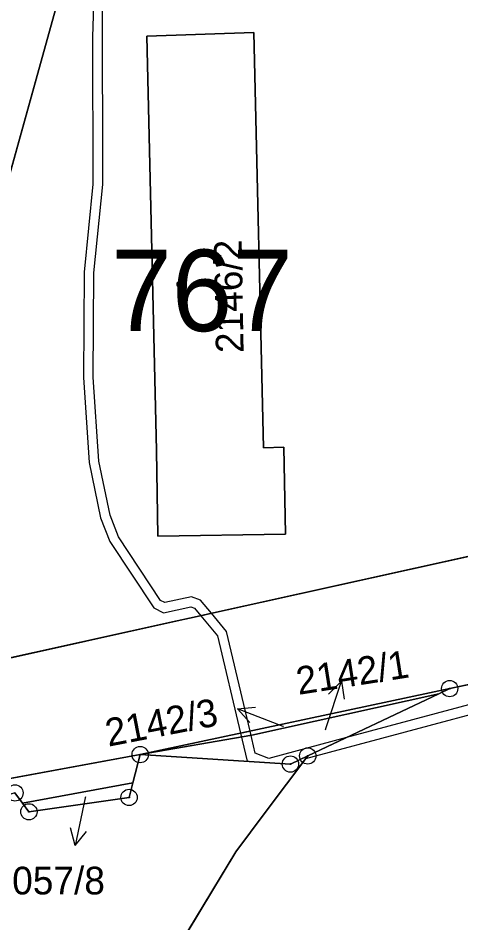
# Model space of a CAD drawing. Extents: x -689422 to -685210, y -987725 to -982160.
# Drawn here: x -686460.7 to -686433.6, y -985655.5 to -985600 of the extents above; entities that cross this region are included whole.
import ezdxf

# ---------------------------------------------------------------- set-up
doc = ezdxf.new("R2010")
doc.units = 0
for name, color, linetype in [('KN_Budovy', 7, 'Continuous'), ('KN_Budovy_cisla_domovni', 7, 'Continuous'), ('KN_Hranice_parcel', 7, 'Continuous'), ('KN_Parcelni cisla', 7, 'Continuous'), ('KN_Parcelni cisla_sipky', 7, 'Continuous'), ('KN_Polygon parcely', 7, 'Continuous'), ('KN_POZEMKY_OSTATNI PLOCHA', 7, 'Continuous'), ('KN_POZEMKY_ZASTAVENA PLOCHA', 7, 'Continuous'), ('KN_VYUZITI_16_ostatni plocha_silnice', 7, 'Continuous'), ('KN_VYUZITI_17_ostatni plocha_ostatni komunikace', 7, 'Continuous'), ('KN_VYUZITI_23_ostatni plocha_manipulacni plocha', 7, 'Continuous'), ('KN_VYUZITI_26_ostatni plocha_jina plocha', 7, 'Continuous'), ('KN_Věcná břemena k části', 7, 'Continuous'), ('KN_Značky bodu BP', 7, 'Continuous'), ('KN_Značky budov', 7, 'Continuous')]:
    doc.layers.add(name, color=color, linetype=linetype)

msp = doc.modelspace()

# ---------------------------------------------------------------- linework, layer by layer
at = {"layer": 'KN_Budovy'}
msp.add_lwpolyline([(-686452.85, -985601.12), (-686452.26, -985626.54), (-686452.17, -985631.79), (-686444.35, -985631.68), (-686444.45, -985626.34), (-686445.7, -985626.37), (-686446.29, -985600.89)], close=True, dxfattribs=at)
at = {"layer": 'KN_Hranice_parcel'}
for p, q in [((-686434.27, -985641.15), (-686404.39, -985634.8)), ((-686453.26, -985645.2), (-686434.27, -985641.15)), ((-686442.98, -985645.28), (-686434.94, -985641.47)), ((-686434.94, -985641.47), (-686434.27, -985641.15)), ((-686453.26, -985645.2), (-686453.71, -985646.94)), ((-686460.48, -985648.17), (-686453.71, -985646.94)), ((-686460.48, -985648.17), (-686460.94, -985647.55))]:
    msp.add_line(p, q, dxfattribs=at)
for points in [[(-686486.01, -985644.75), (-686474.19, -985634.91), (-686466.89, -985625.14), (-686463.54, -985617.75), (-686458.46, -985599.48)], [(-686446.29, -985600.89), (-686445.7, -985626.37), (-686444.45, -985626.34), (-686444.35, -985631.68), (-686452.17, -985631.79), (-686452.26, -985626.54), (-686452.85, -985601.12), (-686446.29, -985600.89)], [(-686394.85, -985624.55), (-686450.23, -985636.83), (-686451, -985637), (-686483.42, -985644.18), (-686486.01, -985644.75)], [(-686434.94, -985641.47), (-686446.41, -985644), (-686453.26, -985645.2)], [(-686694.38, -985702.9), (-686679.72, -985699.33), (-686665.47, -985696), (-686637.57, -985689.18), (-686619.41, -985684.84), (-686603.64, -985680.96), (-686588.13, -985677.03), (-686571.31, -985672.86), (-686546.82, -985666.71), (-686521.13, -985660.32), (-686492.87, -985653.26), (-686488.08, -985652.03), (-686481.42, -985650.48), (-686474.36, -985649.07), (-686453.26, -985645.2)], [(-686493.92, -985736.59), (-686492.27, -985733.45), (-686482.52, -985714.88), (-686472.5, -985696.13), (-686459.92, -985671.94), (-686447.4, -985651.16), (-686445.59, -985648.75), (-686442.98, -985645.28)], [(-686442.98, -985645.28), (-686444.04, -985645.78), (-686453.26, -985645.2)], [(-686453.71, -985646.94), (-686453.94, -985647.83), (-686460.09, -985648.71), (-686460.48, -985648.17)]]:
    msp.add_lwpolyline(points, dxfattribs=at)
at = {"layer": 'KN_Parcelni cisla_sipky'}
for p, q in [((-686441.84, -985643.54), (-686440.913, -985640.686)), ((-686440.913, -985640.686), (-686441.698, -985641.484)), ((-686440.913, -985640.686), (-686440.746, -985641.793)), ((-686447.292, -985642.395), (-686446.177, -985642.286)), ((-686444.49, -985643.47), (-686447.292, -985642.395)), ((-686447.292, -985642.395), (-686446.536, -985643.221)), ((-686444.46, -985643.48), (-686444.49, -985643.47)), ((-686441.88, -985643.67), (-686441.84, -985643.54)), ((-686456.63, -985647.85), (-686457.254, -985650.785)), ((-686456.62, -985647.79), (-686456.63, -985647.85)), ((-686457.254, -985650.785), (-686457.536, -985649.702)), ((-686457.254, -985650.785), (-686456.556, -985649.91))]:
    msp.add_line(p, q, dxfattribs=at)
at = {"layer": 'KN_Polygon parcely'}
for points in [[(-686462.61, -985547.16), (-686462.02, -985584.9), (-686462.5, -985597.45), (-686466.32, -985617.59), (-686469.94, -985622.98), (-686475.18, -985629.97), (-686481.86, -985637.74), (-686486.74, -985643.87), (-686489.55, -985645.54), (-686486.01, -985644.75), (-686474.19, -985634.91), (-686466.89, -985625.14), (-686463.54, -985617.75), (-686458.46, -985599.48), (-686457.89, -985548.34)], [(-686302.62, -985622.04), (-686367.04, -985619.94), (-686374.61, -985619.88), (-686385.98, -985622.54), (-686394.85, -985624.55), (-686450.23, -985636.83), (-686451, -985637), (-686483.42, -985644.18), (-686486.01, -985644.75), (-686489.55, -985645.54), (-686516.13, -985651.81), (-686523.45, -985655.14), (-686549.87, -985660.25)], [(-686521.13, -985660.32), (-686492.87, -985653.26), (-686488.08, -985652.03), (-686481.42, -985650.48), (-686474.36, -985649.07), (-686453.26, -985645.2), (-686434.27, -985641.15), (-686404.39, -985634.8), (-686396.9, -985633.1), (-686396.7, -985632.46), (-686387.96, -985631.19), (-686373.17, -985628.52), (-686365.64, -985627.66), (-686356.7, -985627.12), (-686356.65, -985628.1), (-686340.52, -985629.11), (-686335.11, -985628.97)], [(-686335.11, -985628.97), (-686340.52, -985629.11), (-686356.65, -985628.1), (-686357.15, -985628.07), (-686365.71, -985628.66), (-686374.67, -985629.26), (-686387.96, -985631.19), (-686396.7, -985632.46), (-686396.9, -985633.1), (-686397.4, -985634.68), (-686403.74, -985635.77), (-686404.39, -985634.8), (-686434.27, -985641.15), (-686434.94, -985641.47), (-686442.98, -985645.28), (-686445.59, -985648.75), (-686447.4, -985651.16), (-686459.92, -985671.94)], [(-686585.83, -985677.77), (-686492.65, -985654.15), (-686460.94, -985647.55), (-686460.48, -985648.17), (-686453.71, -985646.94), (-686453.26, -985645.2), (-686474.36, -985649.07), (-686481.42, -985650.48), (-686488.08, -985652.03), (-686492.87, -985653.26), (-686521.13, -985660.32)]]:
    msp.add_lwpolyline(points, dxfattribs=at)
for points in [[(-686407.92, -985593.69), (-686452.85, -985598.84), (-686455.58, -985599.15), (-686458.46, -985599.48), (-686463.54, -985617.75), (-686466.89, -985625.14), (-686474.19, -985634.91), (-686486.01, -985644.75), (-686483.42, -985644.18), (-686451, -985637), (-686450.23, -985636.83), (-686394.85, -985624.55)], [(-686446.29, -985600.89), (-686445.7, -985626.37), (-686444.45, -985626.34), (-686444.35, -985631.68), (-686452.17, -985631.79), (-686452.26, -985626.54), (-686452.85, -985601.12)], [(-686446.29, -985600.89), (-686452.85, -985601.12), (-686452.26, -985626.54), (-686452.17, -985631.79), (-686444.35, -985631.68), (-686444.45, -985626.34), (-686445.7, -985626.37)], [(-686434.27, -985641.15), (-686453.26, -985645.2), (-686446.41, -985644), (-686434.94, -985641.47)], [(-686434.94, -985641.47), (-686446.41, -985644), (-686453.26, -985645.2), (-686444.04, -985645.78), (-686442.98, -985645.28)], [(-686453.94, -985647.83), (-686460.09, -985648.71), (-686460.48, -985648.17), (-686460.94, -985647.55), (-686478.84, -985653.75), (-686490.92, -985660.49), (-686503.91, -985669.27), (-686506.27, -985674.37), (-686472.54, -985687.03), (-686485.04, -985715.36), (-686506.47, -985714.13), (-686519.74, -985719.4), (-686503.01, -985731.63), (-686493.92, -985736.59), (-686492.27, -985733.45), (-686482.52, -985714.88), (-686472.5, -985696.13), (-686459.92, -985671.94), (-686447.4, -985651.16), (-686445.59, -985648.75), (-686442.98, -985645.28), (-686444.04, -985645.78), (-686453.26, -985645.2), (-686453.71, -985646.94)], [(-686460.48, -985648.17), (-686460.09, -985648.71), (-686453.94, -985647.83), (-686453.71, -985646.94)]]:
    msp.add_lwpolyline(points, close=True, dxfattribs=at)
at = {"layer": 'KN_POZEMKY_OSTATNI PLOCHA'}
for p, q in [((-686458.46, -985599.48), (-686463.54, -985617.75)), ((-686463.54, -985617.75), (-686458.46, -985599.48)), ((-686446.29, -985600.89), (-686452.85, -985601.12)), ((-686445.7, -985626.37), (-686446.29, -985600.89)), ((-686452.85, -985601.12), (-686452.26, -985626.54)), ((-686394.85, -985624.55), (-686450.23, -985636.83)), ((-686450.23, -985636.83), (-686394.85, -985624.55)), ((-686444.45, -985626.34), (-686445.7, -985626.37)), ((-686444.35, -985631.68), (-686444.45, -985626.34)), ((-686452.26, -985626.54), (-686452.17, -985631.79)), ((-686452.17, -985631.79), (-686444.35, -985631.68)), ((-686404.39, -985634.8), (-686434.27, -985641.15)), ((-686434.27, -985641.15), (-686404.39, -985634.8)), ((-686451, -985637), (-686483.42, -985644.18)), ((-686483.42, -985644.18), (-686451, -985637)), ((-686450.23, -985636.83), (-686451, -985637)), ((-686451, -985637), (-686450.23, -985636.83)), ((-686434.27, -985641.15), (-686453.26, -985645.2)), ((-686453.26, -985645.2), (-686434.27, -985641.15)), ((-686446.41, -985644), (-686434.94, -985641.47)), ((-686434.94, -985641.47), (-686446.41, -985644)), ((-686434.94, -985641.47), (-686442.98, -985645.28)), ((-686442.98, -985645.28), (-686434.94, -985641.47)), ((-686434.27, -985641.15), (-686434.94, -985641.47)), ((-686434.94, -985641.47), (-686434.27, -985641.15)), ((-686453.26, -985645.2), (-686446.41, -985644)), ((-686446.41, -985644), (-686453.26, -985645.2)), ((-686453.26, -985645.2), (-686474.36, -985649.07)), ((-686474.36, -985649.07), (-686453.26, -985645.2)), ((-686453.71, -985646.94), (-686453.26, -985645.2)), ((-686453.26, -985645.2), (-686453.71, -985646.94)), ((-686453.26, -985645.2), (-686444.04, -985645.78)), ((-686444.04, -985645.78), (-686453.26, -985645.2)), ((-686442.98, -985645.28), (-686445.59, -985648.75)), ((-686445.59, -985648.75), (-686442.98, -985645.28)), ((-686444.04, -985645.78), (-686442.98, -985645.28)), ((-686442.98, -985645.28), (-686444.04, -985645.78)), ((-686453.71, -985646.94), (-686460.48, -985648.17)), ((-686460.48, -985648.17), (-686453.71, -985646.94)), ((-686453.94, -985647.83), (-686453.71, -985646.94)), ((-686453.71, -985646.94), (-686453.94, -985647.83)), ((-686460.94, -985647.55), (-686460.48, -985648.17)), ((-686460.48, -985648.17), (-686460.94, -985647.55)), ((-686460.09, -985648.71), (-686453.94, -985647.83)), ((-686453.94, -985647.83), (-686460.09, -985648.71)), ((-686460.48, -985648.17), (-686460.09, -985648.71)), ((-686460.09, -985648.71), (-686460.48, -985648.17)), ((-686445.59, -985648.75), (-686447.4, -985651.16)), ((-686447.4, -985651.16), (-686445.59, -985648.75)), ((-686447.4, -985651.16), (-686459.92, -985671.94)), ((-686459.92, -985671.94), (-686447.4, -985651.16))]:
    msp.add_line(p, q, dxfattribs=at)
at = {"layer": 'KN_POZEMKY_ZASTAVENA PLOCHA'}
for p, q in [((-686452.85, -985601.12), (-686446.29, -985600.89)), ((-686446.29, -985600.89), (-686445.7, -985626.37)), ((-686452.26, -985626.54), (-686452.85, -985601.12)), ((-686445.7, -985626.37), (-686444.45, -985626.34)), ((-686444.45, -985626.34), (-686444.35, -985631.68)), ((-686452.17, -985631.79), (-686452.26, -985626.54)), ((-686444.35, -985631.68), (-686452.17, -985631.79))]:
    msp.add_line(p, q, dxfattribs=at)
at = {"layer": 'KN_VYUZITI_16_ostatni plocha_silnice'}
for p, q in [((-686450.23, -985636.83), (-686394.85, -985624.55)), ((-686404.39, -985634.8), (-686434.27, -985641.15)), ((-686483.42, -985644.18), (-686451, -985637)), ((-686451, -985637), (-686450.23, -985636.83)), ((-686434.27, -985641.15), (-686453.26, -985645.2)), ((-686453.26, -985645.2), (-686434.27, -985641.15)), ((-686434.94, -985641.47), (-686446.41, -985644)), ((-686434.27, -985641.15), (-686434.94, -985641.47)), ((-686446.41, -985644), (-686453.26, -985645.2)), ((-686453.26, -985645.2), (-686474.36, -985649.07))]:
    msp.add_line(p, q, dxfattribs=at)
at = {"layer": 'KN_VYUZITI_17_ostatni plocha_ostatni komunikace'}
for p, q in [((-686458.46, -985599.48), (-686463.54, -985617.75)), ((-686446.41, -985644), (-686434.94, -985641.47)), ((-686434.94, -985641.47), (-686442.98, -985645.28)), ((-686453.26, -985645.2), (-686446.41, -985644)), ((-686474.36, -985649.07), (-686453.26, -985645.2)), ((-686453.26, -985645.2), (-686453.71, -985646.94)), ((-686444.04, -985645.78), (-686453.26, -985645.2)), ((-686442.98, -985645.28), (-686444.04, -985645.78)), ((-686453.71, -985646.94), (-686460.48, -985648.17)), ((-686460.48, -985648.17), (-686460.94, -985647.55))]:
    msp.add_line(p, q, dxfattribs=at)
at = {"layer": 'KN_VYUZITI_23_ostatni plocha_manipulacni plocha'}
for p, q in [((-686463.54, -985617.75), (-686458.46, -985599.48)), ((-686446.29, -985600.89), (-686452.85, -985601.12)), ((-686445.7, -985626.37), (-686446.29, -985600.89)), ((-686452.85, -985601.12), (-686452.26, -985626.54)), ((-686394.85, -985624.55), (-686450.23, -985636.83)), ((-686444.45, -985626.34), (-686445.7, -985626.37)), ((-686444.35, -985631.68), (-686444.45, -985626.34)), ((-686452.26, -985626.54), (-686452.17, -985631.79)), ((-686452.17, -985631.79), (-686444.35, -985631.68)), ((-686451, -985637), (-686483.42, -985644.18)), ((-686450.23, -985636.83), (-686451, -985637))]:
    msp.add_line(p, q, dxfattribs=at)
at = {"layer": 'KN_VYUZITI_26_ostatni plocha_jina plocha'}
for p, q in [((-686434.27, -985641.15), (-686404.39, -985634.8)), ((-686442.98, -985645.28), (-686434.94, -985641.47)), ((-686434.94, -985641.47), (-686434.27, -985641.15)), ((-686453.71, -985646.94), (-686453.26, -985645.2)), ((-686453.26, -985645.2), (-686444.04, -985645.78)), ((-686442.98, -985645.28), (-686445.59, -985648.75)), ((-686445.59, -985648.75), (-686442.98, -985645.28)), ((-686444.04, -985645.78), (-686442.98, -985645.28)), ((-686460.48, -985648.17), (-686453.71, -985646.94)), ((-686453.94, -985647.83), (-686453.71, -985646.94)), ((-686453.71, -985646.94), (-686453.94, -985647.83)), ((-686460.94, -985647.55), (-686460.48, -985648.17)), ((-686460.09, -985648.71), (-686453.94, -985647.83)), ((-686453.94, -985647.83), (-686460.09, -985648.71)), ((-686460.48, -985648.17), (-686460.09, -985648.71)), ((-686460.09, -985648.71), (-686460.48, -985648.17)), ((-686445.59, -985648.75), (-686447.4, -985651.16)), ((-686447.4, -985651.16), (-686445.59, -985648.75)), ((-686447.4, -985651.16), (-686459.92, -985671.94)), ((-686459.92, -985671.94), (-686447.4, -985651.16))]:
    msp.add_line(p, q, dxfattribs=at)
at = {"layer": 'KN_Věcná břemena k části'}
msp.add_lwpolyline([(-686456.12, -985599.21), (-686456.18, -985601.15), (-686456.16, -985610.19), (-686456.7, -985615.6), (-686456.74, -985622.05), (-686456.39, -985627.27), (-686455.69, -985630.68), (-686455.13, -985632.12), (-686452.43, -985636.2), (-686451.82, -985636.51), (-686450.16, -985636.13), (-686449.92, -985636.22), (-686449.54, -985636.68), (-686448.89, -985636.53), (-686449.56, -985635.72), (-686450.12, -985635.51), (-686451.74, -985635.87), (-686452.01, -985635.74), (-686454.59, -985631.84), (-686455.11, -985630.5), (-686455.79, -985627.19), (-686456.14, -985622.03), (-686456.1, -985615.64), (-686455.56, -985610.21), (-686455.58, -985599.15)], dxfattribs=at)
for points in [[(-686440.6, -985644.15), (-686442.98, -985645.28), (-686443.1, -985645.44), (-686430.87, -985642.17), (-686427.91, -985641.13), (-686415.48, -985638.21), (-686404.83, -985635.38), (-686404.09, -985635.24), (-686404.39, -985634.8), (-686407.32, -985635.42), (-686415.62, -985637.63), (-686428.07, -985640.55), (-686431.05, -985641.59)], [(-686448.52, -985637.92), (-686447.1, -985643.89), (-686446.52, -985643.76), (-686447.96, -985637.64), (-686448.89, -985636.53), (-686449.54, -985636.68)], [(-686446.7, -985645.61), (-686444.04, -985645.78), (-686442.98, -985645.28), (-686440.6, -985644.15), (-686445.36, -985645.43), (-686446.2, -985645.12), (-686446.52, -985643.76), (-686447.1, -985643.89)]]:
    msp.add_lwpolyline(points, close=True, dxfattribs=at)
at = {"layer": 'KN_Značky bodu BP'}
for centre, radius in [((-686434.27, -985641.15), 0.5), ((-686434.27, -985641.15), 0.0303), ((-686453.26, -985645.2), 0.5), ((-686442.98, -985645.28), 0.5), ((-686453.26, -985645.2), 0.0303), ((-686444.04, -985645.78), 0.5), ((-686442.98, -985645.28), 0.0303), ((-686444.04, -985645.78), 0.0303), ((-686460.94, -985647.55), 0.5), ((-686453.94, -985647.83), 0.5), ((-686453.94, -985647.83), 0.0303), ((-686460.09, -985648.71), 0.5), ((-686460.09, -985648.71), 0.0303)]:
    msp.add_circle(centre, radius, dxfattribs=at)
at = {"layer": 'KN_Značky budov'}
msp.add_circle((-686450.819, -985616.323), 0.175, dxfattribs=at)

# ---------------------------------------------------------------- texts
at = {"layer": 'KN_Budovy_cisla_domovni'}
msp.add_text('767', height=5, dxfattribs=at).set_placement((-686455.04, -985619.214))
at = {"layer": 'KN_Parcelni cisla'}
for s, rotation, p in [('2146/2', 91, (-686446.911, -985620.542)), ('2142/1', 9, (-686443.546, -985641.537)), ('2142/3', 11, (-686455.212, -985644.717))]:
    msp.add_text(s, height=1.7, rotation=rotation, dxfattribs=at).set_placement(p)
msp.add_text('1057/8', height=1.7, dxfattribs=at).set_placement((-686462.377, -985653.78))

doc.saveas('drawing.dxf')
